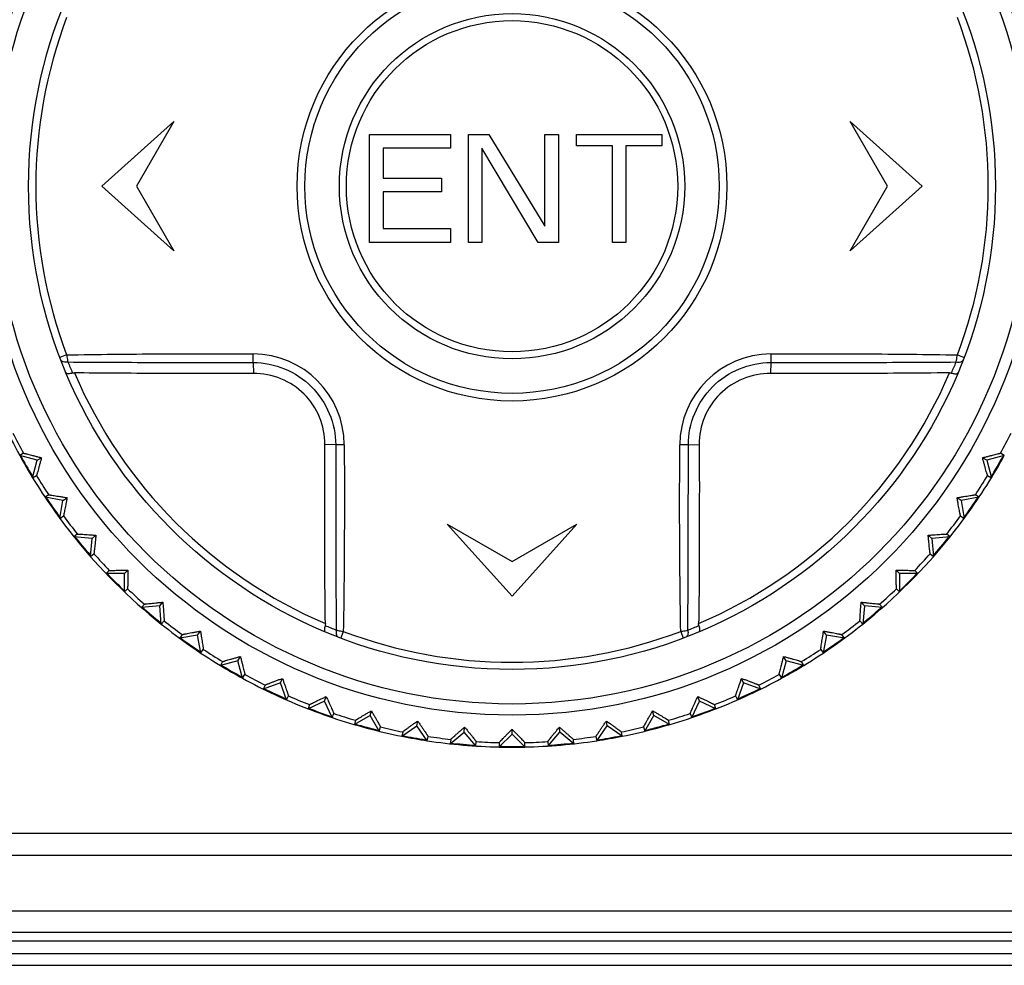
# Model space of a CAD drawing. Header units: millimetres. Extents: x 1117 to 38156, y -1945 to 7303.
# Tile 682 of 831: x 25712 to 25735, y 1640 to 1662. Entities that reach past the tile are written whole.
import ezdxf

# ---------------------------------------------------------------- set-up
doc = ezdxf.new("R2010")
doc.units = ezdxf.units.MM

msp = doc.modelspace()

# ---------------------------------------------------------------- linework, layer by layer
at = {"color": 7, "linetype": 'Continuous'}
for p, q in [((25714.245, 1657.686), (25715.911, 1659.186)), ((25715.911, 1659.186), (25715.045, 1657.686)), ((25731.579, 1659.186), (25733.245, 1657.686)), ((25732.445, 1657.686), (25731.579, 1659.186)), ((25720.445, 1658.886), (25722.32, 1658.886)), ((25720.445, 1656.386), (25720.445, 1658.886)), ((25722.32, 1658.886), (25722.32, 1658.567)), ((25722.737, 1658.886), (25723.205, 1658.886)), ((25722.737, 1656.386), (25722.737, 1658.886)), ((25723.205, 1658.886), (25724.507, 1656.758)), ((25724.507, 1658.886), (25724.82, 1658.886)), ((25724.507, 1656.758), (25724.507, 1658.886)), ((25724.82, 1658.886), (25724.82, 1656.386)), ((25725.237, 1658.886), (25727.216, 1658.886)), ((25725.237, 1658.62), (25725.237, 1658.886)), ((25727.216, 1658.886), (25727.216, 1658.62)), ((25722.32, 1658.567), (25720.757, 1658.567)), ((25720.757, 1658.567), (25720.757, 1657.875)), ((25724.351, 1656.386), (25723.049, 1658.567)), ((25723.049, 1658.567), (25723.049, 1656.386)), ((25726.07, 1658.62), (25725.237, 1658.62)), ((25726.07, 1656.386), (25726.07, 1658.62)), ((25727.216, 1658.62), (25726.382, 1658.62)), ((25726.382, 1658.62), (25726.382, 1656.386)), ((25720.757, 1657.875), (25722.112, 1657.875)), ((25722.112, 1657.875), (25722.112, 1657.556)), ((25715.911, 1656.186), (25714.245, 1657.686)), ((25715.045, 1657.686), (25715.911, 1656.186)), ((25731.579, 1656.186), (25732.445, 1657.686)), ((25733.245, 1657.686), (25731.579, 1656.186)), ((25722.112, 1657.556), (25720.757, 1657.556)), ((25720.757, 1657.556), (25720.757, 1656.705)), ((25720.757, 1656.705), (25722.32, 1656.705)), ((25722.32, 1656.705), (25722.32, 1656.386)), ((25722.32, 1656.386), (25720.445, 1656.386)), ((25723.049, 1656.386), (25722.737, 1656.386)), ((25724.82, 1656.386), (25724.351, 1656.386)), ((25726.382, 1656.386), (25726.07, 1656.386)), ((25713.427, 1653.778), (25713.271, 1653.719)), ((25734.063, 1653.778), (25734.219, 1653.719)), ((25717.748, 1653.601), (25717.756, 1653.349)), ((25729.742, 1653.601), (25729.734, 1653.349)), ((25719.66, 1651.689), (25719.408, 1651.697)), ((25727.83, 1651.689), (25728.082, 1651.697)), ((25712.428, 1651.497), (25712.34, 1651.446)), ((25712.748, 1651.337), (25712.34, 1651.446)), ((25735.149, 1651.446), (25734.742, 1651.337)), ((25735.149, 1651.446), (25735.061, 1651.497)), ((25712.639, 1650.929), (25712.748, 1651.337)), ((25712.748, 1651.337), (25712.846, 1651.394)), ((25734.742, 1651.337), (25734.644, 1651.394)), ((25734.742, 1651.337), (25734.851, 1650.929)), ((25712.639, 1650.929), (25712.727, 1650.98)), ((25734.763, 1650.98), (25734.851, 1650.929)), ((25713.011, 1650.534), (25712.928, 1650.476)), ((25734.562, 1650.476), (25734.479, 1650.534)), ((25713.343, 1650.403), (25712.928, 1650.476)), ((25713.27, 1649.987), (25713.343, 1650.403)), ((25713.343, 1650.403), (25713.436, 1650.468)), ((25734.147, 1650.403), (25734.054, 1650.468)), ((25734.562, 1650.476), (25734.147, 1650.403)), ((25734.147, 1650.403), (25734.22, 1649.987)), ((25713.27, 1649.987), (25713.353, 1650.046)), ((25722.245, 1649.852), (25723.745, 1648.986)), ((25723.745, 1648.186), (25722.245, 1649.852)), ((25725.245, 1649.852), (25723.745, 1648.186)), ((25723.745, 1648.986), (25725.245, 1649.852)), ((25734.137, 1650.046), (25734.22, 1649.987)), ((25713.675, 1649.626), (25713.597, 1649.561)), ((25733.893, 1649.561), (25733.815, 1649.626)), ((25714.018, 1649.524), (25713.597, 1649.561)), ((25713.981, 1649.104), (25714.018, 1649.524)), ((25714.018, 1649.524), (25714.104, 1649.597)), ((25733.472, 1649.524), (25733.386, 1649.597)), ((25733.893, 1649.561), (25733.472, 1649.524)), ((25733.472, 1649.524), (25733.509, 1649.104)), ((25713.981, 1649.104), (25714.059, 1649.169)), ((25733.431, 1649.169), (25733.509, 1649.104)), ((25714.416, 1648.779), (25714.344, 1648.707)), ((25714.766, 1648.707), (25714.344, 1648.707)), ((25714.766, 1648.707), (25714.846, 1648.787)), ((25714.766, 1648.285), (25714.766, 1648.707)), ((25732.724, 1648.707), (25732.644, 1648.787)), ((25733.146, 1648.707), (25732.724, 1648.707)), ((25732.724, 1648.707), (25732.724, 1648.285)), ((25733.146, 1648.707), (25733.074, 1648.779)), ((25714.766, 1648.285), (25714.838, 1648.357)), ((25732.652, 1648.357), (25732.724, 1648.285)), ((25715.583, 1647.959), (25715.655, 1648.045)), ((25731.907, 1647.959), (25731.834, 1648.045)), ((25715.228, 1648), (25715.162, 1647.922)), ((25715.583, 1647.959), (25715.162, 1647.922)), ((25715.619, 1647.538), (25715.583, 1647.959)), ((25731.907, 1647.959), (25731.87, 1647.538)), ((25732.327, 1647.922), (25731.907, 1647.959)), ((25732.327, 1647.922), (25732.262, 1648)), ((25715.619, 1647.538), (25715.685, 1647.616)), ((25731.805, 1647.616), (25731.87, 1647.538)), ((25716.462, 1647.284), (25716.526, 1647.377)), ((25719.837, 1647.368), (25719.778, 1647.212)), ((25727.653, 1647.369), (25727.712, 1647.212)), ((25731.028, 1647.284), (25730.963, 1647.377)), ((25716.104, 1647.294), (25716.046, 1647.211)), ((25716.462, 1647.284), (25716.046, 1647.211)), ((25716.535, 1646.869), (25716.462, 1647.284)), ((25731.028, 1647.284), (25730.955, 1646.869)), ((25731.444, 1647.211), (25731.028, 1647.284)), ((25731.444, 1647.211), (25731.386, 1647.294)), ((25716.535, 1646.869), (25716.593, 1646.952)), ((25730.897, 1646.952), (25730.955, 1646.869)), ((25717.396, 1646.689), (25716.988, 1646.58)), ((25717.039, 1646.668), (25716.988, 1646.58)), ((25717.396, 1646.689), (25717.452, 1646.787)), ((25717.505, 1646.282), (25717.396, 1646.689)), ((25730.094, 1646.689), (25729.985, 1646.282)), ((25730.094, 1646.689), (25730.037, 1646.787)), ((25730.502, 1646.58), (25730.094, 1646.689)), ((25730.502, 1646.58), (25730.451, 1646.668)), ((25717.505, 1646.282), (25717.556, 1646.37)), ((25718.378, 1646.178), (25717.982, 1646.033)), ((25718.378, 1646.178), (25718.426, 1646.28)), ((25718.523, 1645.781), (25718.378, 1646.178)), ((25729.111, 1646.178), (25728.967, 1645.781)), ((25729.111, 1646.178), (25729.064, 1646.28)), ((25729.508, 1646.033), (25729.111, 1646.178)), ((25729.934, 1646.37), (25729.985, 1646.282)), ((25718.025, 1646.125), (25717.982, 1646.033)), ((25729.508, 1646.033), (25729.465, 1646.125)), ((25718.523, 1645.781), (25718.566, 1645.873)), ((25719.402, 1645.754), (25719.02, 1645.575)), ((25719.402, 1645.754), (25719.441, 1645.86)), ((25719.58, 1645.371), (25719.402, 1645.754)), ((25727.91, 1645.371), (25728.088, 1645.754)), ((25728.088, 1645.754), (25728.049, 1645.86)), ((25728.47, 1645.575), (25728.088, 1645.754)), ((25728.924, 1645.873), (25728.967, 1645.781)), ((25719.054, 1645.671), (25719.02, 1645.575)), ((25720.458, 1645.421), (25720.488, 1645.53)), ((25727.031, 1645.421), (25727.002, 1645.53)), ((25728.47, 1645.575), (25728.436, 1645.671)), ((25719.58, 1645.371), (25719.615, 1645.467)), ((25720.458, 1645.421), (25720.093, 1645.21)), ((25720.119, 1645.308), (25720.093, 1645.21)), ((25720.669, 1645.055), (25720.458, 1645.421)), ((25721.54, 1645.181), (25721.56, 1645.292)), ((25725.95, 1645.181), (25725.93, 1645.292)), ((25726.821, 1645.055), (25727.031, 1645.421)), ((25727.397, 1645.21), (25727.031, 1645.421)), ((25727.397, 1645.21), (25727.37, 1645.308)), ((25727.875, 1645.467), (25727.91, 1645.371)), ((25720.669, 1645.055), (25720.696, 1645.153)), ((25721.194, 1644.939), (25721.54, 1645.181)), ((25721.212, 1645.039), (25721.194, 1644.939)), ((25721.782, 1644.835), (25721.54, 1645.181)), ((25722.638, 1645.036), (25722.648, 1645.149)), ((25723.745, 1644.988), (25723.745, 1645.101)), ((25724.852, 1645.036), (25724.842, 1645.149)), ((25725.708, 1644.835), (25725.95, 1645.181)), ((25726.296, 1644.939), (25725.95, 1645.181)), ((25726.296, 1644.939), (25726.278, 1645.039)), ((25726.794, 1645.153), (25726.821, 1645.055)), ((25721.782, 1644.835), (25721.799, 1644.935)), ((25722.315, 1644.765), (25722.638, 1645.036)), ((25722.324, 1644.866), (25722.315, 1644.765)), ((25722.909, 1644.713), (25722.638, 1645.036)), ((25722.909, 1644.713), (25722.918, 1644.814)), ((25723.447, 1644.69), (25723.745, 1644.988)), ((25724.043, 1644.69), (25723.745, 1644.988)), ((25724.572, 1644.814), (25724.581, 1644.713)), ((25724.581, 1644.713), (25724.852, 1645.036)), ((25725.175, 1644.765), (25724.852, 1645.036)), ((25725.175, 1644.765), (25725.166, 1644.866)), ((25725.69, 1644.935), (25725.708, 1644.835)), ((25723.447, 1644.791), (25723.447, 1644.69)), ((25724.043, 1644.69), (25724.043, 1644.791)), ((25751.195, 1642.686), (25696.295, 1642.686)), ((25696.295, 1642.186), (25751.195, 1642.186)), ((25694.245, 1640.896), (25753.245, 1640.896)), ((25694.294, 1640.396), (25753.195, 1640.396)), ((25741.245, 1640.186), (25706.245, 1640.186)), ((25706.818, 1639.907), (25740.672, 1639.907)), ((25690.067, 1639.63), (25757.423, 1639.63))]:
    msp.add_line(p, q, dxfattribs=at)
for radius in [12.258, 12, 11.2, 4.978, 4.8, 4, 3.838]:
    msp.add_circle((25723.745, 1657.686), radius, dxfattribs=at)
for centre, radius, start, end in [((25723.745, 1657.686), 11.033, 159.2549, 200.7466), ((25723.745, 1657.686), 11.033, 339.2548, 20.7466), ((25691.83, 1654.06), 25.921, 358.9863, 359.4231), ((25717.741, 1651.682), 2.117, 0.2801, 89.7342), ((25729.749, 1651.682), 2.117, 90.2789, 179.7351), ((25756.651, 1654.174), 26.915, 180.7993, 181.2201), ((25724.592, 1658.163), 12.029, 202.2237, 203.5485), ((25722.923, 1658.152), 12.002, 336.4515, 337.7797), ((25723.745, 1657.686), 11.02, 203.1008, 246.9001), ((25723.745, 1657.686), 11.02, 293.1008, 336.9001), ((25723.745, 1657.686), 13, 201.3147, 208.6853), ((25723.745, 1657.686), 12.898, 206.325, 208.675), ((25723.745, 1657.686), 12.898, 331.325, 333.675), ((25720.233, 1624.78), 26.915, 90.7993, 91.2201), ((25727.371, 1625.772), 25.921, 88.9846, 89.4214), ((25723.745, 1657.686), 13, 208.6896, 211.3064), ((25723.745, 1657.686), 12.983, 208.6946, 211.1528), ((25723.745, 1657.686), 12.983, 328.6986, 331.1582), ((25723.745, 1657.686), 13, 328.6936, 331.3104), ((25723.745, 1657.686), 12.898, 211.325, 213.675), ((25723.745, 1657.686), 12.898, 326.325, 328.675), ((25723.745, 1657.686), 13, 211.3147, 218.6853), ((25723.745, 1657.686), 13, 321.3147, 328.6853), ((25723.745, 1657.686), 12.983, 213.6776, 216.323), ((25723.745, 1657.686), 12.983, 323.6769, 326.3224), ((25723.745, 1657.686), 12.898, 216.325, 218.675), ((25723.745, 1657.686), 12.898, 321.325, 323.675), ((25723.745, 1657.686), 13, 218.694, 231.306), ((25723.745, 1657.686), 12.983, 218.6989, 221.1586), ((25723.745, 1657.686), 13, 308.694, 321.306), ((25723.745, 1657.686), 12.983, 318.6944, 321.1523), ((25723.745, 1657.686), 12.898, 221.325, 223.675), ((25723.745, 1657.686), 12.898, 316.325, 318.675), ((25723.745, 1657.686), 12.983, 223.6805, 226.3195), ((25723.745, 1657.686), 12.983, 313.6805, 316.3195), ((25723.745, 1657.686), 12.898, 226.325, 228.675), ((25723.745, 1657.686), 12.898, 311.325, 313.675), ((25723.745, 1657.686), 12.983, 228.6944, 231.1523), ((25723.745, 1657.686), 12.983, 308.6989, 311.1586), ((25723.745, 1657.686), 12.898, 231.325, 233.675), ((25723.745, 1657.686), 12.898, 306.325, 308.675), ((25723.745, 1657.686), 13, 231.3147, 238.6853), ((25724.214, 1658.515), 12.009, 246.4517, 247.7792), ((25723.745, 1657.686), 11.033, 249.2548, 290.7466), ((25723.268, 1658.534), 12.03, 292.2238, 293.5485), ((25723.745, 1657.686), 13, 301.3147, 308.6853), ((25723.745, 1657.686), 12.983, 233.677, 236.3224), ((25723.745, 1657.686), 12.983, 303.6776, 306.323), ((25723.745, 1657.686), 12.898, 236.325, 238.675), ((25723.745, 1657.686), 12.898, 301.325, 303.675), ((25723.745, 1657.686), 13, 238.6936, 241.3104), ((25723.745, 1657.686), 12.983, 238.6986, 241.1582), ((25723.745, 1657.686), 12.983, 298.6946, 301.1528), ((25723.745, 1657.686), 13, 298.6896, 301.3063), ((25723.745, 1657.686), 13, 241.3147, 248.6853), ((25723.745, 1657.686), 12.898, 241.325, 243.675), ((25723.745, 1657.686), 13, 291.3147, 298.6853), ((25723.745, 1657.686), 12.898, 296.325, 298.675), ((25723.745, 1657.686), 12.983, 243.6807, 246.3204), ((25723.745, 1657.686), 12.983, 293.6796, 296.3193), ((25723.745, 1657.686), 12.898, 246.325, 248.675), ((25723.745, 1657.686), 12.898, 291.325, 293.675), ((25723.745, 1657.686), 13, 248.6901, 251.3066), ((25723.745, 1657.686), 12.983, 248.6951, 251.1531), ((25723.745, 1657.686), 12.983, 288.6983, 291.1577), ((25723.745, 1657.686), 13, 288.6934, 291.3099), ((25723.745, 1657.686), 13, 251.3147, 258.6853), ((25723.745, 1657.686), 12.898, 251.325, 253.675), ((25723.745, 1657.686), 13, 281.3147, 288.6853), ((25723.745, 1657.686), 12.898, 286.325, 288.675), ((25723.745, 1657.686), 12.983, 253.677, 256.3211), ((25723.745, 1657.686), 12.898, 256.325, 258.675), ((25723.745, 1657.686), 12.898, 281.325, 283.675), ((25723.745, 1657.686), 12.983, 283.6789, 286.323), ((25723.745, 1657.686), 13, 258.6924, 261.3093), ((25723.745, 1657.686), 12.983, 258.6973, 261.1566), ((25723.745, 1657.686), 13, 261.3147, 268.6853), ((25723.745, 1657.686), 12.898, 261.325, 263.675), ((25723.745, 1657.686), 12.898, 266.325, 268.675), ((25723.745, 1657.686), 13, 271.3147, 278.6853), ((25723.745, 1657.686), 12.898, 271.325, 273.675), ((25723.745, 1657.686), 12.898, 276.325, 278.675), ((25723.745, 1657.686), 12.983, 278.6957, 281.1544), ((25723.745, 1657.686), 13, 278.6907, 281.3076), ((25723.745, 1657.686), 12.983, 263.6802, 266.322), ((25723.745, 1657.686), 13, 268.6918, 271.3082), ((25723.745, 1657.686), 12.983, 268.6968, 271.1554), ((25723.745, 1657.686), 12.983, 273.678, 276.3198)]:
    msp.add_arc(centre, radius, start, end, dxfattribs=at)
for points, knots in [([(25713.427, 1653.778), (25713.786, 1653.784), (25714.504, 1653.794), (25715.584, 1653.802), (25716.666, 1653.804), (25717.389, 1653.8), (25717.75, 1653.799)], [0, 0, 0, 0, 0.248644, 0.498527, 0.749129, 1, 1, 1, 1]), ([(25713.427, 1653.778), (25713.429, 1653.763), (25713.438, 1653.708), (25713.448, 1653.653), (25713.456, 1653.613)], [0, 0, 0, 0, 0.266416, 1, 1, 1, 1]), ([(25729.739, 1653.799), (25730.1, 1653.802), (25730.823, 1653.803), (25731.906, 1653.802), (25732.986, 1653.794), (25733.704, 1653.784), (25734.063, 1653.778)], [0, 0, 0, 0, 0.250871, 0.501473, 0.751355, 1, 1, 1, 1]), ([(25734.034, 1653.613), (25734.036, 1653.626), (25734.048, 1653.68), (25734.057, 1653.735), (25734.063, 1653.778)], [0, 0, 0, 0, 0.227991, 1, 1, 1, 1]), ([(25713.456, 1653.613), (25713.438, 1653.61), (25713.402, 1653.606), (25713.353, 1653.613), (25713.313, 1653.631), (25713.297, 1653.652), (25713.292, 1653.663)], [0, 0, 0, 0, 0.310286, 0.581755, 0.807538, 1, 1, 1, 1]), ([(25713.456, 1653.613), (25713.812, 1653.61), (25714.526, 1653.606), (25715.598, 1653.603), (25716.493, 1653.602), (25717.21, 1653.601), (25717.568, 1653.6), (25717.748, 1653.601)], [0, 0, 0, 0, 0.248965, 0.498851, 0.749297, 0.874633, 1, 1, 1, 1]), ([(25717.748, 1653.601), (25717.996, 1653.601), (25718.498, 1653.499), (25719.132, 1653.074), (25719.558, 1652.44), (25719.659, 1651.937), (25719.66, 1651.689)], [0, 0, 0, 0, 0.249895, 0.499843, 0.74991, 1, 1, 1, 1]), ([(25727.83, 1651.689), (25727.83, 1651.937), (25727.932, 1652.439), (25728.358, 1653.074), (25728.992, 1653.499), (25729.494, 1653.601), (25729.742, 1653.601)], [0, 0, 0, 0, 0.249991, 0.5, 0.750012, 1, 1, 1, 1]), ([(25729.742, 1653.601), (25730.101, 1653.602), (25730.818, 1653.6), (25731.892, 1653.603), (25732.964, 1653.606), (25733.678, 1653.61), (25734.034, 1653.613)], [0, 0, 0, 0, 0.250703, 0.501149, 0.751035, 1, 1, 1, 1]), ([(25734.034, 1653.613), (25734.052, 1653.61), (25734.088, 1653.607), (25734.137, 1653.613), (25734.177, 1653.631), (25734.193, 1653.652), (25734.198, 1653.663)], [0, 0, 0, 0, 0.310302, 0.581778, 0.807554, 1, 1, 1, 1]), ([(25713.564, 1653.357), (25713.546, 1653.351), (25713.513, 1653.343), (25713.472, 1653.338), (25713.446, 1653.34), (25713.429, 1653.344), (25713.418, 1653.352), (25713.415, 1653.358)], [0, 0, 0, 0, 0.363655, 0.657408, 0.772233, 0.865602, 1, 1, 1, 1]), ([(25713.564, 1653.357), (25713.568, 1653.358), (25713.583, 1653.362), (25713.598, 1653.363), (25713.609, 1653.363)], [0, 0, 0, 0, 0.245459, 1, 1, 1, 1]), ([(25717.756, 1653.349), (25717.406, 1653.347), (25716.681, 1653.347), (25715.603, 1653.348), (25714.57, 1653.351), (25713.913, 1653.357), (25713.609, 1653.363)], [0, 0, 0, 0, 0.252806, 0.524632, 0.779819, 1, 1, 1, 1]), ([(25719.408, 1651.697), (25719.409, 1651.913), (25719.325, 1652.349), (25718.959, 1652.9), (25718.408, 1653.266), (25717.972, 1653.35), (25717.756, 1653.349)], [0, 0, 0, 0, 0.251375, 0.5, 0.748626, 1, 1, 1, 1]), ([(25729.734, 1653.349), (25729.518, 1653.35), (25729.082, 1653.266), (25728.531, 1652.9), (25728.165, 1652.349), (25728.081, 1651.913), (25728.082, 1651.697)], [0, 0, 0, 0, 0.251374, 0.499999, 0.748624, 1, 1, 1, 1]), ([(25733.881, 1653.363), (25733.495, 1653.356), (25732.737, 1653.35), (25731.355, 1653.347), (25730.358, 1653.346), (25729.734, 1653.349)], [0, 0, 0, 0, 0.279137, 0.548315, 1, 1, 1, 1]), ([(25733.881, 1653.363), (25733.885, 1653.363), (25733.9, 1653.363), (25733.915, 1653.36), (25733.926, 1653.357)], [0, 0, 0, 0, 0.254329, 1, 1, 1, 1]), ([(25733.926, 1653.357), (25733.944, 1653.351), (25733.977, 1653.343), (25734.018, 1653.338), (25734.044, 1653.34), (25734.061, 1653.344), (25734.072, 1653.352), (25734.075, 1653.358)], [0, 0, 0, 0, 0.363666, 0.657421, 0.772245, 0.865612, 1, 1, 1, 1]), ([(25719.422, 1647.55), (25719.415, 1647.936), (25719.409, 1648.694), (25719.406, 1650.076), (25719.405, 1651.073), (25719.408, 1651.697)], [0, 0, 0, 0, 0.279142, 0.548318, 1, 1, 1, 1]), ([(25719.66, 1651.689), (25719.661, 1651.33), (25719.659, 1650.613), (25719.662, 1649.539), (25719.665, 1648.467), (25719.669, 1647.753), (25719.672, 1647.397)], [0, 0, 0, 0, 0.250702, 0.501149, 0.751035, 1, 1, 1, 1]), ([(25719.857, 1651.692), (25719.861, 1651.331), (25719.862, 1650.608), (25719.861, 1649.525), (25719.853, 1648.445), (25719.843, 1647.727), (25719.837, 1647.368)], [0, 0, 0, 0, 0.250871, 0.501473, 0.751355, 1, 1, 1, 1]), ([(25727.653, 1647.369), (25727.647, 1647.727), (25727.637, 1648.445), (25727.629, 1649.525), (25727.627, 1650.607), (25727.631, 1651.33), (25727.632, 1651.692)], [0, 0, 0, 0, 0.248644, 0.498526, 0.749129, 1, 1, 1, 1]), ([(25727.818, 1647.397), (25727.821, 1647.754), (25727.825, 1648.467), (25727.828, 1649.539), (25727.829, 1650.434), (25727.831, 1651.151), (25727.831, 1651.51), (25727.83, 1651.689)], [0, 0, 0, 0, 0.248965, 0.498851, 0.749297, 0.874633, 1, 1, 1, 1]), ([(25728.082, 1651.697), (25728.084, 1651.349), (25728.085, 1650.625), (25728.083, 1649.548), (25728.08, 1648.514), (25728.074, 1647.855), (25728.068, 1647.55)], [0, 0, 0, 0, 0.251889, 0.523537, 0.779289, 1, 1, 1, 1]), ([(25712.428, 1651.497), (25712.429, 1651.497), (25712.433, 1651.496), (25712.439, 1651.496), (25712.45, 1651.493), (25712.464, 1651.49), (25712.482, 1651.486), (25712.512, 1651.479), (25712.557, 1651.468), (25712.618, 1651.452), (25712.688, 1651.434), (25712.765, 1651.415), (25712.818, 1651.401), (25712.846, 1651.394)], [0, 0, 0, 0, 0.006479, 0.022339, 0.04741, 0.081452, 0.124048, 0.174639, 0.297535, 0.445682, 0.614742, 0.800679, 1, 1, 1, 1]), ([(25734.644, 1651.394), (25734.672, 1651.401), (25734.725, 1651.415), (25734.802, 1651.434), (25734.872, 1651.452), (25734.933, 1651.468), (25734.978, 1651.479), (25735.008, 1651.486), (25735.026, 1651.49), (25735.04, 1651.493), (25735.051, 1651.496), (25735.057, 1651.496), (25735.061, 1651.497), (25735.061, 1651.497)], [0, 0, 0, 0, 0.199427, 0.385378, 0.554375, 0.702511, 0.825453, 0.876007, 0.918559, 0.952614, 0.977701, 0.993538, 1, 1, 1, 1]), ([(25712.846, 1651.394), (25712.838, 1651.366), (25712.824, 1651.313), (25712.802, 1651.236), (25712.783, 1651.167), (25712.765, 1651.106), (25712.753, 1651.062), (25712.744, 1651.032), (25712.739, 1651.015), (25712.734, 1651.001), (25712.731, 1650.99), (25712.728, 1650.984), (25712.728, 1650.981), (25712.727, 1650.98)], [0, 0, 0, 0, 0.199427, 0.385376, 0.554371, 0.702508, 0.825449, 0.876003, 0.918556, 0.952613, 0.9777, 0.993537, 1, 1, 1, 1]), ([(25734.763, 1650.98), (25734.762, 1650.981), (25734.762, 1650.984), (25734.759, 1650.99), (25734.756, 1651.001), (25734.751, 1651.015), (25734.746, 1651.032), (25734.737, 1651.062), (25734.724, 1651.106), (25734.707, 1651.167), (25734.688, 1651.236), (25734.666, 1651.313), (25734.652, 1651.366), (25734.644, 1651.394)], [0, 0, 0, 0, 0.00648, 0.022341, 0.047414, 0.081455, 0.124052, 0.174644, 0.297542, 0.445687, 0.614744, 0.800679, 1, 1, 1, 1]), ([(25713.011, 1650.534), (25713.012, 1650.535), (25713.015, 1650.534), (25713.022, 1650.534), (25713.033, 1650.532), (25713.047, 1650.53), (25713.065, 1650.528), (25713.096, 1650.523), (25713.141, 1650.516), (25713.204, 1650.506), (25713.275, 1650.495), (25713.353, 1650.482), (25713.408, 1650.472), (25713.436, 1650.468)], [0, 0, 0, 0, 0.006467, 0.022314, 0.047417, 0.081484, 0.124046, 0.174615, 0.297555, 0.445709, 0.614672, 0.800566, 1, 1, 1, 1]), ([(25734.054, 1650.468), (25734.082, 1650.472), (25734.137, 1650.482), (25734.215, 1650.495), (25734.286, 1650.506), (25734.349, 1650.516), (25734.394, 1650.523), (25734.425, 1650.528), (25734.443, 1650.53), (25734.457, 1650.532), (25734.468, 1650.534), (25734.475, 1650.534), (25734.478, 1650.535), (25734.479, 1650.534)], [0, 0, 0, 0, 0.199481, 0.385367, 0.554329, 0.702459, 0.82537, 0.875938, 0.918501, 0.952563, 0.977679, 0.993532, 1, 1, 1, 1]), ([(25713.436, 1650.468), (25713.431, 1650.439), (25713.421, 1650.385), (25713.406, 1650.307), (25713.393, 1650.236), (25713.381, 1650.174), (25713.372, 1650.129), (25713.366, 1650.099), (25713.362, 1650.081), (25713.359, 1650.066), (25713.356, 1650.056), (25713.354, 1650.05), (25713.354, 1650.046), (25713.353, 1650.046)], [0, 0, 0, 0, 0.199481, 0.385367, 0.554329, 0.702459, 0.82537, 0.875938, 0.918501, 0.952563, 0.977679, 0.993532, 1, 1, 1, 1]), ([(25734.137, 1650.046), (25734.136, 1650.046), (25734.136, 1650.05), (25734.133, 1650.056), (25734.131, 1650.066), (25734.128, 1650.081), (25734.124, 1650.099), (25734.118, 1650.129), (25734.109, 1650.174), (25734.097, 1650.236), (25734.084, 1650.307), (25734.069, 1650.385), (25734.059, 1650.439), (25734.054, 1650.468)], [0, 0, 0, 0, 0.006467, 0.022314, 0.047417, 0.081484, 0.124046, 0.174615, 0.297555, 0.445709, 0.614672, 0.800566, 1, 1, 1, 1]), ([(25713.675, 1649.626), (25713.676, 1649.626), (25713.679, 1649.626), (25713.686, 1649.626), (25713.697, 1649.626), (25713.711, 1649.625), (25713.73, 1649.624), (25713.76, 1649.622), (25713.807, 1649.619), (25713.869, 1649.615), (25713.941, 1649.609), (25714.021, 1649.603), (25714.076, 1649.599), (25714.104, 1649.597)], [0, 0, 0, 0, 0.006467, 0.022314, 0.047417, 0.081484, 0.124046, 0.174615, 0.297555, 0.445709, 0.614672, 0.800566, 1, 1, 1, 1]), ([(25733.386, 1649.597), (25733.414, 1649.599), (25733.469, 1649.603), (25733.549, 1649.609), (25733.62, 1649.615), (25733.683, 1649.619), (25733.729, 1649.622), (25733.76, 1649.624), (25733.779, 1649.625), (25733.793, 1649.626), (25733.804, 1649.626), (25733.81, 1649.626), (25733.814, 1649.626), (25733.815, 1649.626)], [0, 0, 0, 0, 0.199481, 0.385367, 0.554329, 0.702459, 0.82537, 0.875938, 0.918501, 0.952563, 0.977679, 0.993532, 1, 1, 1, 1]), ([(25714.104, 1649.597), (25714.102, 1649.568), (25714.096, 1649.513), (25714.089, 1649.434), (25714.081, 1649.362), (25714.075, 1649.299), (25714.07, 1649.254), (25714.066, 1649.223), (25714.064, 1649.205), (25714.062, 1649.19), (25714.061, 1649.179), (25714.059, 1649.173), (25714.059, 1649.169), (25714.059, 1649.169)], [0, 0, 0, 0, 0.199481, 0.385367, 0.554329, 0.702459, 0.82537, 0.875938, 0.918501, 0.952563, 0.977679, 0.993532, 1, 1, 1, 1]), ([(25733.431, 1649.169), (25733.431, 1649.169), (25733.43, 1649.173), (25733.429, 1649.179), (25733.428, 1649.19), (25733.426, 1649.205), (25733.423, 1649.223), (25733.42, 1649.254), (25733.415, 1649.299), (25733.409, 1649.362), (25733.401, 1649.434), (25733.394, 1649.513), (25733.388, 1649.568), (25733.386, 1649.597)], [0, 0, 0, 0, 0.006467, 0.022314, 0.047417, 0.081484, 0.124046, 0.174615, 0.297555, 0.445709, 0.614672, 0.800566, 1, 1, 1, 1]), ([(25714.416, 1648.779), (25714.417, 1648.78), (25714.42, 1648.779), (25714.427, 1648.78), (25714.438, 1648.781), (25714.452, 1648.781), (25714.47, 1648.782), (25714.501, 1648.783), (25714.547, 1648.784), (25714.611, 1648.785), (25714.683, 1648.786), (25714.762, 1648.786), (25714.817, 1648.787), (25714.846, 1648.787)], [0, 0, 0, 0, 0.006467, 0.022314, 0.047417, 0.081484, 0.124046, 0.174615, 0.297555, 0.445709, 0.614672, 0.800566, 1, 1, 1, 1]), ([(25714.846, 1648.787), (25714.846, 1648.759), (25714.845, 1648.703), (25714.845, 1648.624), (25714.844, 1648.552), (25714.843, 1648.489), (25714.842, 1648.442), (25714.841, 1648.411), (25714.84, 1648.393), (25714.84, 1648.379), (25714.839, 1648.368), (25714.838, 1648.361), (25714.838, 1648.358), (25714.838, 1648.357)], [0, 0, 0, 0, 0.199481, 0.385367, 0.554329, 0.702459, 0.82537, 0.875938, 0.918501, 0.952563, 0.977679, 0.993532, 1, 1, 1, 1]), ([(25732.644, 1648.787), (25732.673, 1648.787), (25732.728, 1648.786), (25732.807, 1648.786), (25732.879, 1648.785), (25732.942, 1648.784), (25732.989, 1648.783), (25733.02, 1648.782), (25733.038, 1648.781), (25733.052, 1648.781), (25733.063, 1648.78), (25733.07, 1648.779), (25733.073, 1648.78), (25733.074, 1648.779)], [0, 0, 0, 0, 0.199481, 0.385367, 0.554329, 0.702459, 0.82537, 0.875938, 0.918501, 0.952563, 0.977679, 0.993532, 1, 1, 1, 1]), ([(25732.652, 1648.357), (25732.652, 1648.358), (25732.652, 1648.361), (25732.651, 1648.368), (25732.65, 1648.379), (25732.65, 1648.393), (25732.649, 1648.411), (25732.648, 1648.442), (25732.647, 1648.489), (25732.646, 1648.552), (25732.645, 1648.624), (25732.645, 1648.703), (25732.644, 1648.759), (25732.644, 1648.787)], [0, 0, 0, 0, 0.006467, 0.022314, 0.047417, 0.081484, 0.124046, 0.174615, 0.297555, 0.445709, 0.614672, 0.800566, 1, 1, 1, 1]), ([(25715.228, 1648), (25715.228, 1648), (25715.232, 1648.001), (25715.238, 1648.002), (25715.249, 1648.003), (25715.263, 1648.005), (25715.282, 1648.008), (25715.312, 1648.011), (25715.358, 1648.016), (25715.421, 1648.023), (25715.493, 1648.03), (25715.572, 1648.037), (25715.627, 1648.043), (25715.655, 1648.045)], [0, 0, 0, 0, 0.006467, 0.022314, 0.047417, 0.081484, 0.124046, 0.174615, 0.297555, 0.445709, 0.614672, 0.800566, 1, 1, 1, 1]), ([(25715.655, 1648.045), (25715.658, 1648.017), (25715.662, 1647.962), (25715.668, 1647.883), (25715.674, 1647.811), (25715.678, 1647.748), (25715.681, 1647.702), (25715.683, 1647.671), (25715.684, 1647.652), (25715.685, 1647.638), (25715.685, 1647.627), (25715.685, 1647.621), (25715.685, 1647.617), (25715.685, 1647.616)], [0, 0, 0, 0, 0.199481, 0.385367, 0.554329, 0.702459, 0.82537, 0.875938, 0.918501, 0.952563, 0.977679, 0.993532, 1, 1, 1, 1]), ([(25731.805, 1647.616), (25731.805, 1647.617), (25731.805, 1647.621), (25731.805, 1647.627), (25731.805, 1647.638), (25731.806, 1647.652), (25731.807, 1647.671), (25731.809, 1647.702), (25731.812, 1647.748), (25731.816, 1647.811), (25731.822, 1647.883), (25731.828, 1647.962), (25731.832, 1648.017), (25731.834, 1648.045)], [0, 0, 0, 0, 0.006467, 0.022314, 0.047417, 0.081484, 0.124046, 0.174615, 0.297555, 0.445709, 0.614672, 0.800566, 1, 1, 1, 1]), ([(25731.834, 1648.045), (25731.863, 1648.043), (25731.918, 1648.037), (25731.997, 1648.03), (25732.069, 1648.023), (25732.132, 1648.016), (25732.177, 1648.011), (25732.208, 1648.008), (25732.226, 1648.005), (25732.241, 1648.003), (25732.252, 1648.002), (25732.258, 1648.001), (25732.262, 1648), (25732.262, 1648)], [0, 0, 0, 0, 0.199481, 0.385367, 0.554329, 0.702459, 0.82537, 0.875938, 0.918501, 0.952563, 0.977679, 0.993532, 1, 1, 1, 1]), ([(25719.422, 1647.55), (25719.422, 1647.546), (25719.421, 1647.531), (25719.419, 1647.516), (25719.416, 1647.506)], [0, 0, 0, 0, 0.254329, 1, 1, 1, 1]), ([(25728.074, 1647.506), (25728.073, 1647.509), (25728.069, 1647.524), (25728.068, 1647.539), (25728.068, 1647.55)], [0, 0, 0, 0, 0.245459, 1, 1, 1, 1]), ([(25716.104, 1647.294), (25716.105, 1647.295), (25716.109, 1647.295), (25716.115, 1647.298), (25716.125, 1647.3), (25716.139, 1647.303), (25716.157, 1647.307), (25716.188, 1647.313), (25716.233, 1647.322), (25716.295, 1647.334), (25716.366, 1647.347), (25716.444, 1647.362), (25716.498, 1647.372), (25716.526, 1647.377)], [0, 0, 0, 0, 0.006467, 0.022314, 0.047417, 0.081484, 0.124046, 0.174615, 0.297555, 0.445709, 0.614672, 0.800566, 1, 1, 1, 1]), ([(25716.526, 1647.377), (25716.531, 1647.349), (25716.54, 1647.294), (25716.553, 1647.216), (25716.565, 1647.145), (25716.575, 1647.082), (25716.582, 1647.037), (25716.587, 1647.006), (25716.589, 1646.988), (25716.591, 1646.974), (25716.593, 1646.963), (25716.593, 1646.956), (25716.594, 1646.953), (25716.593, 1646.952)], [0, 0, 0, 0, 0.199481, 0.385367, 0.554329, 0.702459, 0.82537, 0.875938, 0.918501, 0.952563, 0.977679, 0.993532, 1, 1, 1, 1]), ([(25719.416, 1647.506), (25719.41, 1647.487), (25719.402, 1647.454), (25719.397, 1647.414), (25719.399, 1647.387), (25719.403, 1647.37), (25719.411, 1647.359), (25719.417, 1647.356)], [0, 0, 0, 0, 0.363666, 0.657421, 0.772245, 0.865612, 1, 1, 1, 1]), ([(25719.672, 1647.397), (25719.669, 1647.379), (25719.666, 1647.343), (25719.672, 1647.294), (25719.69, 1647.254), (25719.711, 1647.238), (25719.722, 1647.234)], [0, 0, 0, 0, 0.310303, 0.581778, 0.807554, 1, 1, 1, 1]), ([(25719.672, 1647.397), (25719.685, 1647.395), (25719.739, 1647.384), (25719.794, 1647.374), (25719.837, 1647.368)], [0, 0, 0, 0, 0.227991, 1, 1, 1, 1]), ([(25727.653, 1647.369), (25727.668, 1647.371), (25727.723, 1647.379), (25727.778, 1647.389), (25727.818, 1647.397)], [0, 0, 0, 0, 0.266416, 1, 1, 1, 1]), ([(25727.818, 1647.397), (25727.821, 1647.379), (25727.825, 1647.343), (25727.818, 1647.294), (25727.8, 1647.255), (25727.779, 1647.238), (25727.768, 1647.234)], [0, 0, 0, 0, 0.310285, 0.581754, 0.807537, 1, 1, 1, 1]), ([(25728.074, 1647.506), (25728.08, 1647.487), (25728.088, 1647.454), (25728.093, 1647.414), (25728.091, 1647.387), (25728.087, 1647.37), (25728.079, 1647.359), (25728.073, 1647.356)], [0, 0, 0, 0, 0.363654, 0.657407, 0.772232, 0.865602, 1, 1, 1, 1]), ([(25730.897, 1646.952), (25730.896, 1646.953), (25730.897, 1646.956), (25730.897, 1646.963), (25730.899, 1646.974), (25730.901, 1646.988), (25730.903, 1647.006), (25730.908, 1647.037), (25730.915, 1647.082), (25730.925, 1647.145), (25730.937, 1647.216), (25730.95, 1647.294), (25730.959, 1647.349), (25730.963, 1647.377)], [0, 0, 0, 0, 0.006467, 0.022314, 0.047417, 0.081484, 0.124046, 0.174615, 0.297555, 0.445709, 0.614672, 0.800566, 1, 1, 1, 1]), ([(25730.963, 1647.377), (25730.992, 1647.372), (25731.046, 1647.362), (25731.124, 1647.347), (25731.195, 1647.334), (25731.257, 1647.322), (25731.302, 1647.313), (25731.332, 1647.307), (25731.35, 1647.303), (25731.365, 1647.3), (25731.375, 1647.298), (25731.381, 1647.295), (25731.385, 1647.295), (25731.386, 1647.294)], [0, 0, 0, 0, 0.199481, 0.385367, 0.554329, 0.702459, 0.82537, 0.875938, 0.918501, 0.952563, 0.977679, 0.993532, 1, 1, 1, 1]), ([(25717.039, 1646.668), (25717.04, 1646.669), (25717.043, 1646.669), (25717.049, 1646.672), (25717.06, 1646.675), (25717.073, 1646.68), (25717.091, 1646.685), (25717.121, 1646.694), (25717.165, 1646.707), (25717.226, 1646.724), (25717.295, 1646.743), (25717.372, 1646.765), (25717.425, 1646.78), (25717.452, 1646.787)], [0, 0, 0, 0, 0.006479, 0.02234, 0.047412, 0.081453, 0.124049, 0.17464, 0.297537, 0.445683, 0.614742, 0.800679, 1, 1, 1, 1]), ([(25717.452, 1646.787), (25717.46, 1646.759), (25717.473, 1646.706), (25717.493, 1646.629), (25717.511, 1646.559), (25717.526, 1646.498), (25717.538, 1646.453), (25717.545, 1646.423), (25717.549, 1646.405), (25717.552, 1646.391), (25717.555, 1646.38), (25717.555, 1646.374), (25717.556, 1646.37), (25717.556, 1646.37)], [0, 0, 0, 0, 0.199427, 0.385377, 0.554372, 0.702509, 0.82545, 0.876004, 0.918557, 0.952613, 0.9777, 0.993537, 1, 1, 1, 1]), ([(25729.934, 1646.37), (25729.934, 1646.37), (25729.935, 1646.374), (25729.935, 1646.38), (25729.938, 1646.391), (25729.941, 1646.405), (25729.945, 1646.423), (25729.952, 1646.453), (25729.963, 1646.498), (25729.979, 1646.559), (25729.997, 1646.629), (25730.016, 1646.706), (25730.03, 1646.759), (25730.037, 1646.787)], [0, 0, 0, 0, 0.00648, 0.022341, 0.047413, 0.081454, 0.124051, 0.174643, 0.29754, 0.445685, 0.614743, 0.800679, 1, 1, 1, 1]), ([(25730.037, 1646.787), (25730.065, 1646.78), (25730.118, 1646.765), (25730.195, 1646.743), (25730.264, 1646.724), (25730.325, 1646.707), (25730.369, 1646.694), (25730.399, 1646.685), (25730.417, 1646.68), (25730.43, 1646.675), (25730.441, 1646.672), (25730.447, 1646.669), (25730.45, 1646.669), (25730.451, 1646.668)], [0, 0, 0, 0, 0.199427, 0.385378, 0.554374, 0.702511, 0.825452, 0.876006, 0.918558, 0.952614, 0.977701, 0.993538, 1, 1, 1, 1]), ([(25718.025, 1646.125), (25718.025, 1646.126), (25718.029, 1646.127), (25718.034, 1646.13), (25718.045, 1646.135), (25718.058, 1646.14), (25718.075, 1646.147), (25718.104, 1646.158), (25718.147, 1646.175), (25718.206, 1646.197), (25718.273, 1646.223), (25718.348, 1646.251), (25718.399, 1646.27), (25718.426, 1646.28)], [0, 0, 0, 0, 0.006467, 0.022314, 0.047417, 0.081484, 0.124046, 0.174615, 0.297555, 0.445709, 0.614672, 0.800566, 1, 1, 1, 1]), ([(25718.426, 1646.28), (25718.436, 1646.253), (25718.454, 1646.201), (25718.481, 1646.126), (25718.505, 1646.058), (25718.525, 1645.998), (25718.54, 1645.955), (25718.55, 1645.925), (25718.556, 1645.908), (25718.56, 1645.894), (25718.563, 1645.884), (25718.565, 1645.877), (25718.566, 1645.874), (25718.566, 1645.873)], [0, 0, 0, 0, 0.199481, 0.385367, 0.554329, 0.702459, 0.82537, 0.875938, 0.918501, 0.952563, 0.977679, 0.993532, 1, 1, 1, 1]), ([(25728.924, 1645.873), (25728.924, 1645.874), (25728.925, 1645.877), (25728.926, 1645.884), (25728.93, 1645.894), (25728.934, 1645.908), (25728.94, 1645.925), (25728.95, 1645.955), (25728.965, 1645.998), (25728.985, 1646.058), (25729.009, 1646.126), (25729.036, 1646.201), (25729.054, 1646.253), (25729.064, 1646.28)], [0, 0, 0, 0, 0.006467, 0.022314, 0.047417, 0.081484, 0.124046, 0.174615, 0.297555, 0.445709, 0.614672, 0.800566, 1, 1, 1, 1]), ([(25729.064, 1646.28), (25729.09, 1646.27), (25729.142, 1646.251), (25729.217, 1646.223), (25729.284, 1646.197), (25729.343, 1646.175), (25729.386, 1646.158), (25729.415, 1646.147), (25729.432, 1646.14), (25729.445, 1646.135), (25729.455, 1646.13), (25729.461, 1646.127), (25729.465, 1646.126), (25729.465, 1646.125)], [0, 0, 0, 0, 0.199481, 0.385367, 0.554329, 0.702459, 0.82537, 0.875938, 0.918501, 0.952563, 0.977679, 0.993532, 1, 1, 1, 1]), ([(25719.054, 1645.671), (25719.055, 1645.672), (25719.058, 1645.673), (25719.063, 1645.677), (25719.073, 1645.682), (25719.086, 1645.688), (25719.102, 1645.697), (25719.13, 1645.71), (25719.171, 1645.731), (25719.228, 1645.758), (25719.293, 1645.79), (25719.365, 1645.824), (25719.415, 1645.848), (25719.441, 1645.86)], [0, 0, 0, 0, 0.006467, 0.022314, 0.047417, 0.081484, 0.124046, 0.174615, 0.297555, 0.445709, 0.614672, 0.800566, 1, 1, 1, 1]), ([(25719.441, 1645.86), (25719.453, 1645.834), (25719.475, 1645.784), (25719.508, 1645.711), (25719.538, 1645.646), (25719.564, 1645.588), (25719.582, 1645.546), (25719.595, 1645.517), (25719.602, 1645.501), (25719.607, 1645.487), (25719.612, 1645.477), (25719.614, 1645.471), (25719.615, 1645.468), (25719.615, 1645.467)], [0, 0, 0, 0, 0.199481, 0.385367, 0.554329, 0.702459, 0.82537, 0.875938, 0.918501, 0.952563, 0.977679, 0.993532, 1, 1, 1, 1]), ([(25727.875, 1645.467), (25727.875, 1645.468), (25727.876, 1645.471), (25727.878, 1645.477), (25727.882, 1645.487), (25727.888, 1645.501), (25727.895, 1645.517), (25727.907, 1645.546), (25727.926, 1645.588), (25727.952, 1645.646), (25727.982, 1645.711), (25728.014, 1645.784), (25728.037, 1645.834), (25728.049, 1645.86)], [0, 0, 0, 0, 0.006467, 0.022314, 0.047417, 0.081484, 0.124046, 0.174615, 0.297555, 0.445709, 0.614672, 0.800566, 1, 1, 1, 1]), ([(25728.049, 1645.86), (25728.075, 1645.848), (25728.125, 1645.824), (25728.197, 1645.79), (25728.262, 1645.758), (25728.318, 1645.731), (25728.36, 1645.71), (25728.388, 1645.697), (25728.404, 1645.688), (25728.417, 1645.682), (25728.427, 1645.677), (25728.432, 1645.673), (25728.435, 1645.672), (25728.436, 1645.671)], [0, 0, 0, 0, 0.199481, 0.385367, 0.554329, 0.702459, 0.82537, 0.875938, 0.918501, 0.952563, 0.977679, 0.993532, 1, 1, 1, 1]), ([(25720.119, 1645.308), (25720.12, 1645.309), (25720.123, 1645.31), (25720.128, 1645.314), (25720.137, 1645.32), (25720.149, 1645.328), (25720.165, 1645.338), (25720.191, 1645.354), (25720.231, 1645.378), (25720.285, 1645.41), (25720.347, 1645.447), (25720.415, 1645.487), (25720.463, 1645.515), (25720.488, 1645.53)], [0, 0, 0, 0, 0.006467, 0.022314, 0.047417, 0.081484, 0.124046, 0.174615, 0.297555, 0.445709, 0.614672, 0.800566, 1, 1, 1, 1]), ([(25720.488, 1645.53), (25720.502, 1645.505), (25720.529, 1645.457), (25720.568, 1645.388), (25720.603, 1645.325), (25720.634, 1645.27), (25720.656, 1645.229), (25720.671, 1645.202), (25720.68, 1645.186), (25720.686, 1645.173), (25720.692, 1645.163), (25720.694, 1645.157), (25720.696, 1645.154), (25720.696, 1645.153)], [0, 0, 0, 0, 0.199481, 0.385367, 0.554329, 0.702459, 0.82537, 0.875938, 0.918501, 0.952563, 0.977679, 0.993532, 1, 1, 1, 1]), ([(25726.794, 1645.153), (25726.794, 1645.154), (25726.796, 1645.157), (25726.798, 1645.163), (25726.803, 1645.173), (25726.81, 1645.186), (25726.819, 1645.202), (25726.834, 1645.229), (25726.856, 1645.27), (25726.887, 1645.325), (25726.922, 1645.388), (25726.961, 1645.457), (25726.988, 1645.505), (25727.002, 1645.53)], [0, 0, 0, 0, 0.006467, 0.022314, 0.047417, 0.081484, 0.124046, 0.174615, 0.297555, 0.445709, 0.614672, 0.800566, 1, 1, 1, 1]), ([(25727.002, 1645.53), (25727.027, 1645.515), (25727.074, 1645.487), (25727.143, 1645.447), (25727.205, 1645.41), (25727.259, 1645.378), (25727.299, 1645.354), (25727.325, 1645.338), (25727.341, 1645.328), (25727.353, 1645.32), (25727.362, 1645.314), (25727.367, 1645.31), (25727.37, 1645.309), (25727.37, 1645.308)], [0, 0, 0, 0, 0.199481, 0.385367, 0.554329, 0.702459, 0.82537, 0.875938, 0.918501, 0.952563, 0.977679, 0.993532, 1, 1, 1, 1]), ([(25721.212, 1645.039), (25721.212, 1645.04), (25721.215, 1645.042), (25721.22, 1645.046), (25721.229, 1645.053), (25721.24, 1645.062), (25721.255, 1645.073), (25721.28, 1645.091), (25721.317, 1645.118), (25721.368, 1645.155), (25721.427, 1645.197), (25721.491, 1645.244), (25721.536, 1645.276), (25721.56, 1645.292)], [0, 0, 0, 0, 0.006467, 0.022314, 0.047417, 0.081484, 0.124046, 0.174615, 0.297555, 0.445709, 0.614672, 0.800566, 1, 1, 1, 1]), ([(25721.56, 1645.292), (25721.576, 1645.269), (25721.607, 1645.223), (25721.652, 1645.158), (25721.693, 1645.098), (25721.728, 1645.046), (25721.754, 1645.007), (25721.771, 1644.982), (25721.781, 1644.966), (25721.789, 1644.954), (25721.795, 1644.945), (25721.797, 1644.939), (25721.8, 1644.936), (25721.799, 1644.935)], [0, 0, 0, 0, 0.199481, 0.385367, 0.554329, 0.702459, 0.82537, 0.875938, 0.918501, 0.952563, 0.977679, 0.993532, 1, 1, 1, 1]), ([(25725.69, 1644.935), (25725.69, 1644.936), (25725.692, 1644.939), (25725.695, 1644.945), (25725.701, 1644.954), (25725.709, 1644.966), (25725.719, 1644.982), (25725.736, 1645.007), (25725.762, 1645.046), (25725.797, 1645.098), (25725.838, 1645.158), (25725.883, 1645.223), (25725.914, 1645.269), (25725.93, 1645.292)], [0, 0, 0, 0, 0.006467, 0.022314, 0.047417, 0.081484, 0.124046, 0.174615, 0.297555, 0.445709, 0.614672, 0.800566, 1, 1, 1, 1]), ([(25725.93, 1645.292), (25725.954, 1645.276), (25725.999, 1645.244), (25726.063, 1645.197), (25726.122, 1645.155), (25726.173, 1645.118), (25726.21, 1645.091), (25726.235, 1645.073), (25726.25, 1645.062), (25726.261, 1645.053), (25726.27, 1645.046), (25726.275, 1645.042), (25726.278, 1645.04), (25726.278, 1645.039)], [0, 0, 0, 0, 0.199481, 0.385367, 0.554329, 0.702459, 0.82537, 0.875938, 0.918501, 0.952563, 0.977679, 0.993532, 1, 1, 1, 1]), ([(25722.324, 1644.866), (25722.324, 1644.867), (25722.327, 1644.869), (25722.331, 1644.874), (25722.339, 1644.882), (25722.35, 1644.891), (25722.364, 1644.904), (25722.387, 1644.924), (25722.422, 1644.954), (25722.469, 1644.996), (25722.524, 1645.043), (25722.584, 1645.095), (25722.626, 1645.13), (25722.648, 1645.149)], [0, 0, 0, 0, 0.006467, 0.022314, 0.047417, 0.081484, 0.124046, 0.174615, 0.297555, 0.445709, 0.614672, 0.800566, 1, 1, 1, 1]), ([(25722.648, 1645.149), (25722.666, 1645.127), (25722.701, 1645.084), (25722.752, 1645.023), (25722.798, 1644.967), (25722.837, 1644.918), (25722.866, 1644.882), (25722.886, 1644.858), (25722.897, 1644.844), (25722.906, 1644.832), (25722.913, 1644.823), (25722.916, 1644.818), (25722.918, 1644.815), (25722.918, 1644.814)], [0, 0, 0, 0, 0.199481, 0.385367, 0.554329, 0.702459, 0.82537, 0.875938, 0.918501, 0.952563, 0.977679, 0.993532, 1, 1, 1, 1]), ([(25723.447, 1644.791), (25723.447, 1644.792), (25723.449, 1644.795), (25723.453, 1644.8), (25723.461, 1644.808), (25723.47, 1644.819), (25723.483, 1644.832), (25723.504, 1644.854), (25723.536, 1644.888), (25723.58, 1644.933), (25723.631, 1644.985), (25723.686, 1645.041), (25723.725, 1645.081), (25723.745, 1645.101)], [0, 0, 0, 0, 0.006479, 0.022341, 0.047413, 0.081454, 0.12405, 0.174642, 0.297539, 0.445684, 0.614742, 0.800679, 1, 1, 1, 1]), ([(25723.745, 1645.101), (25723.765, 1645.081), (25723.804, 1645.041), (25723.859, 1644.985), (25723.91, 1644.933), (25723.954, 1644.888), (25723.986, 1644.854), (25724.007, 1644.832), (25724.02, 1644.818), (25724.029, 1644.808), (25724.037, 1644.8), (25724.041, 1644.795), (25724.043, 1644.792), (25724.043, 1644.791)], [0, 0, 0, 0, 0.199427, 0.385377, 0.554373, 0.70251, 0.825451, 0.876005, 0.918557, 0.952613, 0.977701, 0.993537, 1, 1, 1, 1]), ([(25724.572, 1644.814), (25724.572, 1644.815), (25724.574, 1644.818), (25724.577, 1644.823), (25724.584, 1644.832), (25724.593, 1644.844), (25724.604, 1644.858), (25724.623, 1644.882), (25724.652, 1644.918), (25724.692, 1644.967), (25724.738, 1645.023), (25724.788, 1645.084), (25724.824, 1645.127), (25724.842, 1645.149)], [0, 0, 0, 0, 0.006467, 0.022314, 0.047417, 0.081484, 0.124046, 0.174615, 0.297555, 0.445709, 0.614672, 0.800566, 1, 1, 1, 1]), ([(25724.842, 1645.149), (25724.864, 1645.13), (25724.906, 1645.095), (25724.966, 1645.043), (25725.021, 1644.996), (25725.068, 1644.954), (25725.103, 1644.924), (25725.126, 1644.904), (25725.14, 1644.891), (25725.151, 1644.882), (25725.159, 1644.874), (25725.163, 1644.869), (25725.166, 1644.867), (25725.166, 1644.866)], [0, 0, 0, 0, 0.199481, 0.385367, 0.554329, 0.702459, 0.82537, 0.875938, 0.918501, 0.952563, 0.977679, 0.993532, 1, 1, 1, 1])]:
    msp.add_open_spline(points, degree=3, knots=knots, dxfattribs=at)

doc.saveas('drawing.dxf')
